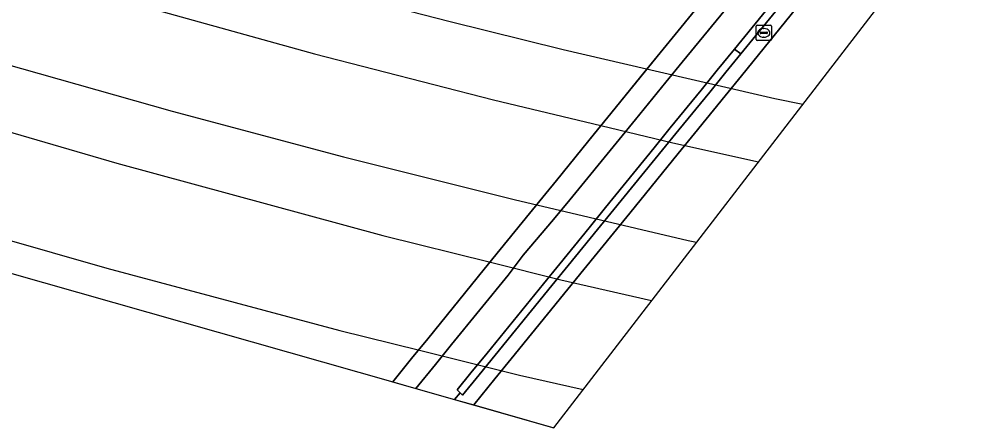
# Model space of a CAD drawing. Extents: x 160304 to 160955, y 383684 to 384161.
# Drawn here: x 160748.3 to 160811, y 383684.3 to 383710.8 of the extents above; entities that cross this region are included whole.
import ezdxf

# ---------------------------------------------------------------- set-up
doc = ezdxf.new("R2010")
doc.units = 0
for name, color, linetype in [('IMGEO_Fietspad_open', 7, 'Continuous'), ('IMGEO_Muur', 7, 'Continuous'), ('IMGEO_Rijbaan_lokaal_gesloten', 7, 'Continuous'), ('IMGEO_Rioolput', 7, 'Continuous'), ('IMGEO_Spoor', 7, 'Continuous'), ('IMGEO_Spoorbaan_halfverhard', 7, 'Continuous'), ('IMGEO_Verkeerseiland_open', 7, 'Continuous'), ('IMGEO_Voetpad_open', 7, 'Continuous')]:
    doc.layers.add(name, color=color, linetype=linetype)

msp = doc.modelspace()

# ---------------------------------------------------------------- linework, layer by layer
at = {"layer": 'IMGEO_Fietspad_open'}
msp.add_lwpolyline([(160794.873, 383712.4), (160791.271, 383707.989), (160790.213, 383706.692), (160788.234, 383704.268), (160787.181, 383702.979), (160783.985, 383699.063), (160782.936, 383697.778), (160780.955, 383695.468), (160779.985, 383694.164), (160776.318, 383689.672), (160775.266, 383688.383), (160773.993, 383686.824), (160773.993, 383686.824), (160776.514, 383686.106), (160776.868, 383686.545), (160776.672, 383686.723), (160777.57, 383687.827), (160778.619, 383689.117), (160782.282, 383693.618), (160783.335, 383694.913), (160785.235, 383697.249), (160786.294, 383698.55), (160789.452, 383702.432), (160790.501, 383703.722), (160792.493, 383706.17), (160793.549, 383707.468), (160794.657, 383708.83), (160797.153, 383711.884)], dxfattribs=at)
at = {"layer": 'IMGEO_Muur'}
msp.add_lwpolyline([(160790.002, 383702.3), (160791.058, 383703.595), (160793.053, 383706.042), (160794.11, 383707.34), (160795.071, 383708.518), (160794.657, 383708.83), (160793.549, 383707.468), (160792.493, 383706.17), (160790.501, 383703.722), (160789.452, 383702.432), (160786.294, 383698.55), (160785.235, 383697.249), (160783.335, 383694.913), (160782.282, 383693.618), (160778.619, 383689.117), (160777.57, 383687.827), (160776.672, 383686.723), (160776.868, 383686.545), (160777.035, 383686.393), (160778.1, 383687.699), (160779.151, 383688.988), (160782.822, 383693.492), (160783.877, 383694.786), (160785.785, 383697.127), (160786.845, 383698.427)], close=True, dxfattribs=at)
at = {"layer": 'IMGEO_Rijbaan_lokaal_gesloten'}
for points in [[(160782.938, 383684.277), (160805.62, 383713.744), (160826.318, 383739.13), (160864.173, 383785.561), (160876.521, 383797.956)], [(160818.587, 383735.965), (160803.987, 383718.001), (160803.695, 383717.653), (160803.13, 383716.959), (160799.771, 383712.829), (160798.715, 383711.53), (160795.119, 383707.109), (160794.064, 383705.811), (160792.076, 383703.368), (160791.019, 383702.067), (160787.873, 383698.199), (160786.814, 383696.898), (160784.902, 383694.547), (160783.849, 383693.252), (160780.18, 383688.74), (160779.131, 383687.45), (160777.751, 383685.754), (160777.751, 383685.754), (160782.938, 383684.277)]]:
    msp.add_lwpolyline(points, dxfattribs=at)
at = {"layer": 'IMGEO_Rioolput'}
for p, q in [((160796.063, 383709.46), (160796.063, 383710.312)), ((160796.138, 383710.386), (160796.99, 383710.386)), ((160797.064, 383710.312), (160797.064, 383709.46)), ((160796.322, 383709.88), (160796.322, 383709.892)), ((160796.76, 383709.843), (160796.362, 383709.843)), ((160796.365, 383709.929), (160796.763, 383709.929)), ((160796.574, 383709.606), (160796.549, 383709.606)), ((160796.551, 383710.166), (160796.576, 383710.166)), ((160796.806, 383709.892), (160796.806, 383709.88)), ((160796.99, 383709.386), (160796.138, 383709.386))]:
    msp.add_line(p, q, dxfattribs=at)
for points in [[(160796.063, 383709.46), (160796.063, 383710.312)], [(160796.138, 383710.386), (160796.99, 383710.386)], [(160797.064, 383710.312), (160797.064, 383709.46)], [(160796.99, 383709.386), (160796.138, 383709.386)]]:
    msp.add_lwpolyline(points, dxfattribs=at)
for centre, radius, start, end in [((160796.14, 383710.31), 0.0765, 91.55205, 178.44795), ((160796.14, 383710.31), 0.0765, 91.55205, 178.44795), ((160796.988, 383710.31), 0.0765, 1.55205, 88.44795), ((160796.988, 383710.31), 0.0765, 1.55205, 88.44795), ((160796.362, 383709.889), 0.0403, 85.87752, 175.75265), ((160796.359, 383709.879), 0.0366, 178.93798, 274.71019), ((160796.763, 383709.886), 0.043, 264.86636, 352.45326), ((160796.767, 383709.891), 0.0386, 1.73085, 96.63898), ((160796.14, 383709.462), 0.0765, 181.55205, 268.44795), ((160796.14, 383709.462), 0.0765, 181.55205, 268.44795), ((160796.988, 383709.462), 0.0765, 271.55205, 358.44795), ((160796.988, 383709.462), 0.0765, 271.55205, 358.44795)]:
    msp.add_arc(centre, radius, start, end, dxfattribs=at)
for centre, major_axis, ratio, start_param, end_param in [((160796.55, 383709.886), (-0.387, 0.002), 0.722429, 4.712389, 7.853982), ((160796.575, 383709.886), (-0.39, 0.002), 0.717154, 1.570796, 4.712389)]:
    msp.add_ellipse(centre, major_axis=major_axis, ratio=ratio, start_param=start_param, end_param=end_param, dxfattribs=at)
at = {"layer": 'IMGEO_Spoor'}
for points in [[(160515.565, 383818.969), (160525.175, 383811.932), (160534.892, 383805.057), (160549.676, 383795.044), (160559.671, 383788.567), (160569.763, 383782.258), (160579.958, 383776.114), (160590.259, 383770.133), (160600.647, 383764.325), (160611.129, 383758.687), (160621.71, 383753.216), (160637.733, 383745.341), (160648.521, 383740.309), (160659.397, 383735.451), (160670.342, 383730.776), (160681.361, 383726.278), (160692.46, 383721.954), (160703.623, 383717.824), (160720.488, 383711.96), (160731.81, 383708.26), (160743.183, 383704.759), (160754.609, 383701.435), (160771.857, 383696.746), (160778.835, 383695.01)], [(160513.399, 383812.071), (160524.916, 383803.706), (160535.752, 383796.172), (160548.201, 383787.849), (160561.297, 383779.496), (160574.17, 383771.643), (160583.028, 383766.448), (160594.033, 383760.151), (160605.296, 383753.975), (160615.263, 383748.781), (160631.087, 383740.938), (160644.131, 383734.719), (160654.386, 383730.117), (160666.216, 383725.113), (160682.577, 383718.461), (160694.559, 383713.833), (160703.606, 383710.521), (160712.704, 383707.355), (160727.741, 383702.448), (160743.154, 383697.714), (160753.957, 383694.615), (160769.062, 383690.576), (160774.227, 383689.299)], [(160682.228, 383741.489), (160686.708, 383739.638), (160695.728, 383736.083), (160704.816, 383732.705), (160718.533, 383727.879), (160732.032, 383723.337), (160746.641, 383718.795), (160756.658, 383715.887), (160768.727, 383712.57), (160776.132, 383710.653), (160783.558, 383708.815), (160788.967, 383707.563)], [(160682.356, 383736.893), (160693.472, 383732.448), (160704.666, 383728.226), (160715.937, 383724.228), (160727.282, 383720.413), (160738.685, 383716.777), (160750.137, 383713.338), (160767.424, 383708.523), (160779.026, 383705.537), (160785.989, 383703.873)], [(160676.614, 383732.685), (160687.293, 383728.411), (160698.043, 383724.308), (160708.849, 383720.378), (160725.172, 383714.789), (160736.125, 383711.272), (160747.129, 383707.939), (160758.196, 383704.8), (160769.317, 383701.847), (160780.471, 383699.058), (160781.842, 383698.735)], [(160788.967, 383707.563), (160797.288, 383705.638), (160799.088, 383705.259)], [(160785.989, 383703.873), (160790.663, 383702.756), (160796.218, 383701.529)], [(160781.842, 383698.735), (160791.664, 383696.422), (160792.196, 383696.304)], [(160778.835, 383695.01), (160783.408, 383693.872), (160789.288, 383692.527)], [(160774.227, 383689.299), (160780.731, 383687.691), (160784.841, 383686.749)]]:
    msp.add_lwpolyline(points, dxfattribs=at)
at = {"layer": 'IMGEO_Spoorbaan_halfverhard'}
msp.add_lwpolyline([(160805.62, 383713.744), (160806.123, 383714.361), (160798.377, 383716.025), (160796.352, 383716.606), (160772.486, 383687.253), (160782.938, 383684.277)], close=True, dxfattribs=at)
msp.add_lwpolyline([(160745.284, 383694.998), (160772.5, 383687.249), (160772.5, 383687.249), (160773.724, 383688.755), (160774.772, 383690.045), (160778.433, 383694.55), (160779.477, 383695.836), (160781.376, 383698.173), (160782.419, 383699.456), (160783.121, 383700.32), (160785.592, 383703.361), (160786.64, 383704.652), (160788.598, 383707.062), (160789.653, 383708.359), (160793.237, 383712.771)], dxfattribs=at)
at = {"layer": 'IMGEO_Verkeerseiland_open'}
msp.add_lwpolyline([(160798.779, 383713.054), (160802.144, 383717.171), (160802.396, 383717.479), (160802.569, 383717.46), (160804.616, 383719.825), (160820.679, 383739.545), (160820.118, 383739.979), (160801.574, 383717.293), (160798.214, 383713.182), (160797.153, 383711.884), (160794.657, 383708.83), (160795.071, 383708.518), (160797.718, 383711.756)], close=True, dxfattribs=at)
msp.add_lwpolyline([(160797.718, 383711.756), (160795.071, 383708.518), (160794.11, 383707.34), (160793.053, 383706.042), (160791.058, 383703.595), (160790.002, 383702.3), (160786.845, 383698.427), (160785.785, 383697.127), (160783.877, 383694.786), (160782.822, 383693.492), (160779.151, 383688.988), (160778.1, 383687.699), (160777.035, 383686.393), (160776.868, 383686.545), (160776.514, 383686.106), (160777.751, 383685.754), (160777.751, 383685.754), (160779.131, 383687.45), (160780.18, 383688.74), (160783.849, 383693.252), (160784.902, 383694.547), (160786.814, 383696.898), (160787.873, 383698.199), (160791.019, 383702.067), (160792.076, 383703.368), (160794.064, 383705.811), (160795.119, 383707.109), (160798.715, 383711.53)], dxfattribs=at)
at = {"layer": 'IMGEO_Voetpad_open'}
msp.add_lwpolyline([(160793.237, 383712.771), (160789.653, 383708.359), (160788.598, 383707.062), (160786.64, 383704.652), (160785.592, 383703.361), (160783.121, 383700.32), (160782.419, 383699.456), (160781.376, 383698.173), (160779.477, 383695.836), (160778.433, 383694.55), (160774.772, 383690.045), (160773.724, 383688.755), (160772.5, 383687.249), (160772.5, 383687.249), (160773.993, 383686.824), (160773.993, 383686.824), (160775.266, 383688.383), (160776.318, 383689.672), (160779.985, 383694.164), (160780.955, 383695.468), (160782.936, 383697.778), (160783.985, 383699.063), (160787.181, 383702.979), (160788.234, 383704.268), (160790.213, 383706.692), (160791.271, 383707.989), (160794.873, 383712.4)], dxfattribs=at)

doc.saveas('drawing.dxf')
